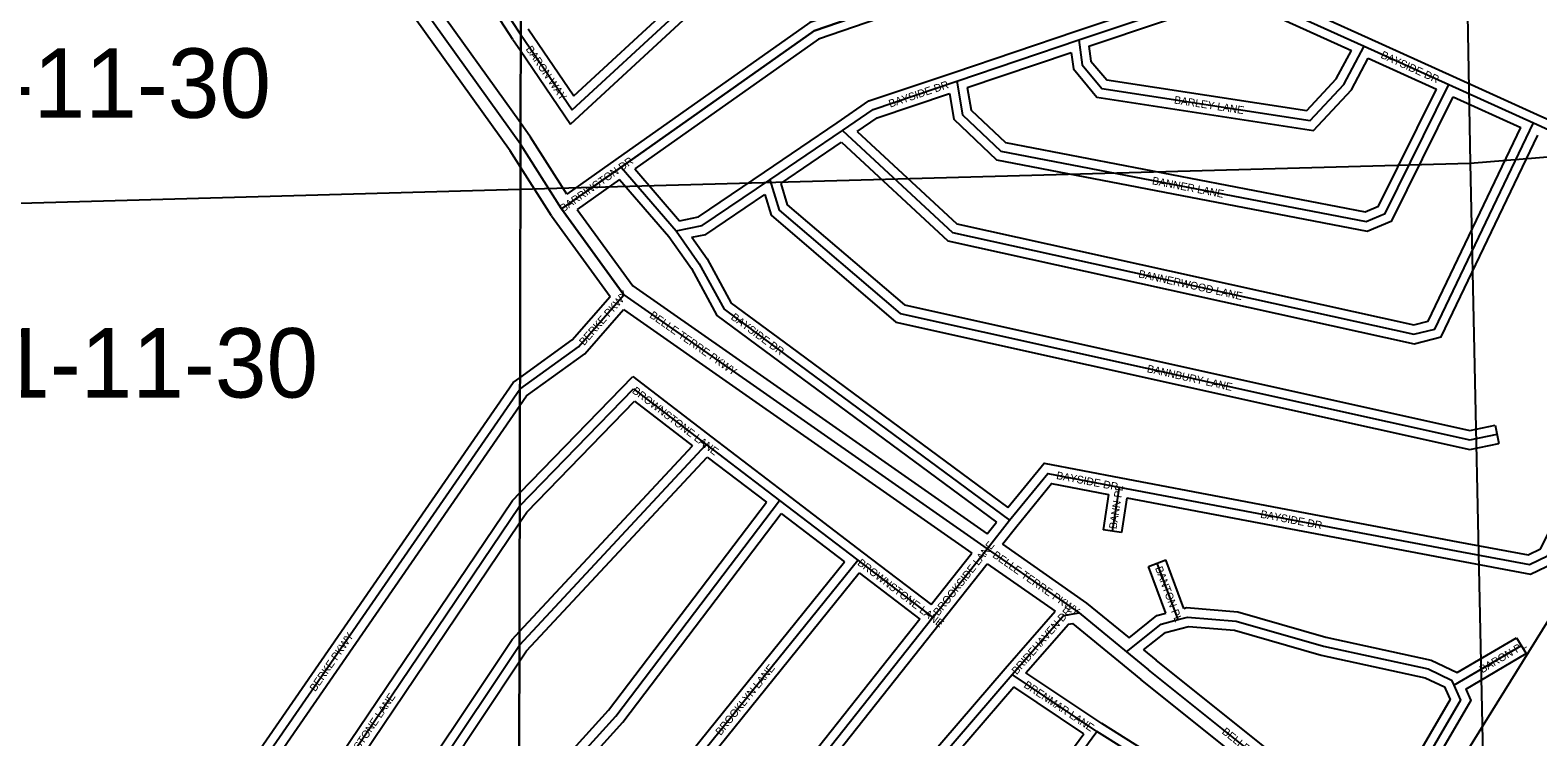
# Model space of a CAD drawing. Extents: x 457167 to 656239, y 1787309 to 1969297.
# Drawn here: x 575173 to 580059, y 1901511 to 1903802 of the extents above; entities that cross this region are included whole.
import ezdxf

# ---------------------------------------------------------------- set-up
doc = ezdxf.new("R2010")
doc.units = 0
for name, color, linetype in [('Level 1', 7, 'Continuous'), ('Level 2', 7, 'Continuous'), ('Level 22', 7, 'Continuous'), ('Level 23', 7, 'Continuous'), ('Level 31', 7, 'Continuous'), ('Level 32', 7, 'Continuous'), ('Level 34', 7, 'Continuous'), ('Level 5', 7, 'Continuous'), ('Level 63', 7, 'Continuous'), ('Level 8', 7, 'Continuous')]:
    doc.layers.add(name, color=color, linetype=linetype)

msp = doc.modelspace()

# ---------------------------------------------------------------- linework, layer by layer
at = {"layer": 'Level 1'}
for p, q in [((579742.085, 1908632.671), (579839.839, 1903370.74)), ((579839.839, 1903370.74), (585092.812, 1903792.198)), ((576761.793, 1903285.897), (579839.839, 1903370.74)), ((579839.839, 1903370.74), (579953.491, 1898090.679)), ((574605.324, 1903226.441), (576761.794, 1903285.897))]:
    msp.add_line(p, q, dxfattribs=at)
at = {"layer": 'Level 22'}
for p, q in [((576895.451, 1903222.175), (576762.107, 1903432.573)), ((576895.451, 1903222.175), (577097.685, 1902944.282)), ((577097.685, 1902944.282), (577526.868, 1902644.09)), ((577526.868, 1902644.09), (578274.779, 1902121.044)), ((578274.779, 1902121.044), (578572.552, 1901912.778)), ((578572.552, 1901912.778), (578726.164, 1901787)), ((578726.164, 1901787), (578797.257, 1901728.668)), ((579526.324, 1901146.414), (578797.257, 1901728.668))]:
    msp.add_line(p, q, dxfattribs=at)
msp.add_lwpolyline([(576762.108, 1903432.573), (576762.062, 1903432.646), (576018.801, 1904469.171)], dxfattribs=at)
at = {"layer": 'Level 23'}
for p, q in [((576762.255, 1903501.021), (576067.672, 1904469.661)), ((576862.353, 1903199.676), (576761.948, 1903358.101)), ((576945.827, 1903220.931), (577126.093, 1902973.227)), ((576862.353, 1903199.675), (577052.586, 1902938.275)), ((577126.093, 1902973.227), (577549.794, 1902676.868)), ((577095.932, 1902896.694), (577503.942, 1902611.311)), ((577549.792, 1902676.87), (578274.888, 1902169.779)), ((577503.944, 1902611.309), (578225.297, 1902106.836)), ((578324.133, 1902135.337), (578596.721, 1901944.688)), ((578274.551, 1902072.389), (578494.65, 1901918.451)), ((578596.721, 1901944.688), (578734.366, 1901831.983)), ((578550.892, 1901878.814), (578700.824, 1901756.05)), ((578781.8, 1901793.092), (578822.219, 1901759.925)), ((578700.793, 1901756.076), (578772.295, 1901697.411)), ((579522.983, 1901200.275), (578822.219, 1901759.925)), ((579501.363, 1901115.157), (578772.295, 1901697.411))]:
    msp.add_line(p, q, dxfattribs=at)
for points in [[(576761.949, 1903358.101), (576728.889, 1903410.266), (575986.294, 1904445.861)], [(576912.128, 1903270.584), (576795.234, 1903455.026), (576762.254, 1903501.021)]]:
    msp.add_lwpolyline(points, dxfattribs=at)
at = {"layer": 'Level 31'}
for p, q in [((576762.825, 1903788.651), (576708.639, 1903871.312)), ((576762.825, 1903788.651), (576762.87, 1903788.583)), ((576762.869, 1903788.583), (576929.835, 1903543.196)), ((578176.229, 1903636.184), (578571.349, 1903769.9)), ((579496.73, 1903749.786), (579771.144, 1903625.216)), ((579771.144, 1903625.216), (580044.925, 1903501.014)), ((577570.257, 1903316.735), (577805.849, 1903476.965)), ((580044.925, 1903501.014), (580249.785, 1903408.227)), ((577088.713, 1903358.126), (576895.451, 1903222.175)), ((577088.713, 1903358.126), (577266.619, 1903151.197)), ((576950.132, 1902775.505), (577097.685, 1902944.282)), ((576760.408, 1902638.125), (576950.132, 1902775.505)), ((577619.607, 1902750.803), (578347.14, 1902213.256)), ((576759.596, 1902258.863), (577128.827, 1902638.757)), ((577128.827, 1902638.757), (577364.337, 1902458.615)), ((576758.632, 1901808.314), (577364.337, 1902458.615)), ((577364.337, 1902458.615), (577601.439, 1902277.744)), ((578702.48, 1902320.876), (578680.245, 1902178.011)), ((578702.48, 1902320.876), (579794.104, 1902114.238)), ((577601.439, 1902277.744), (577855.046, 1902084.111)), ((578274.779, 1902121.044), (578347.14, 1902213.256)), ((578098.5, 1901898.14), (578274.779, 1902121.044)), ((577855.046, 1902084.111), (578098.5, 1901898.14)), ((578893.927, 1901891.378), (578825.954, 1902074.068)), ((578098.5, 1901898.14), (576755.194, 1900201.761)), ((579787.166, 1901678.246), (580005.842, 1901806.846)), ((578104.81, 1901421.391), (578355.31, 1901712.868)), ((578630.248, 1901529.016), (578355.31, 1901712.868)), ((578896.639, 1901361.91), (578630.248, 1901529.016))]:
    msp.add_line(p, q, dxfattribs=at)
for points in [[(576929.835, 1903543.196), (577272.576, 1903859.196), (577634.824, 1904082.428), (579216.047, 1904682.749)], [(579123.345, 1904283.663), (577714.337, 1903799.346), (577088.713, 1903358.126)], [(578571.349, 1903769.9), (579076.537, 1903940.481), (579496.73, 1903749.786)], [(578571.349, 1903769.9), (578582.624, 1903689.148), (578646.364, 1903612.286), (579321.384, 1903509.056), (579430.668, 1903625.922), (579496.73, 1903749.786)], [(577805.849, 1903476.965), (577905.18, 1903545.119), (578176.229, 1903636.184)], [(578176.229, 1903636.184), (578194.758, 1903527.78), (578319.446, 1903409.333), (579502.868, 1903181.402), (579564.596, 1903207.456), (579771.144, 1903625.216)], [(577805.849, 1903476.965), (578162.164, 1903146.388), (579657.89, 1902815.984), (579725.323, 1902832.936), (580044.925, 1903501.014)], [(577266.619, 1903151.197), (577351.538, 1903168.107), (577570.257, 1903316.735)], [(577570.257, 1903316.735), (577600.887, 1903218.85), (577992.8, 1902883.469), (579839.033, 1902473.423), (579927.134, 1902491.787)], [(579794.104, 1902114.238), (580031.815, 1902069.383), (580090.372, 1902097.991), (580656.652, 1903224.119)], [(577266.619, 1903151.197), (577341.739, 1903044.854), (577422.174, 1902897.044), (577619.607, 1902750.803)], [(575525.5, 1900849.819), (576760.362, 1902638.091), (576760.409, 1902638.125)], [(578347.14, 1902213.256), (578471.445, 1902364.997), (578702.48, 1902320.876)], [(575721.383, 1900720.301), (576759.55, 1902258.815), (576759.597, 1902258.863)], [(576757.398, 1901231.583), (577070.93, 1901578.136), (577601.439, 1902277.744)], [(576756.227, 1900684.316), (577105.319, 1901154.784), (577855.046, 1902084.111)], [(578355.31, 1901712.868), (578522.304, 1901904.52), (578572.552, 1901912.778)], [(578726.164, 1901787), (578838.578, 1901876.947), (578893.927, 1901891.378)], [(578893.927, 1901891.378), (578923.829, 1901899.679), (579081.809, 1901886.621), (579364.908, 1901804.941), (579703.979, 1901731.509), (579779.571, 1901695.353), (579787.166, 1901678.246)], [(575937.587, 1900577.285), (576758.586, 1901808.264), (576758.633, 1901808.314)], [(579787.166, 1901678.246), (579808.369, 1901630.565), (579526.324, 1901146.414)], [(578399.312, 1897827.994), (578358.147, 1898211.721), (578334.807, 1899212.148), (578293.659, 1899603.876), (578227.277, 1899787.292), (578078.661, 1900779.62), (578630.248, 1901529.016)]]:
    msp.add_lwpolyline(points, dxfattribs=at)
at = {"layer": 'Level 32'}
for p, q in [((576738.021, 1903771.773), (576683.549, 1903854.865)), ((576787.627, 1903805.526), (576935.072, 1903588.83)), ((578166.612, 1903664.601), (578561.732, 1903798.317)), ((576738.021, 1903771.773), (576762.755, 1903735.421)), ((579509.131, 1903777.104), (579783.544, 1903652.534)), ((576762.754, 1903735.421), (576924.6, 1903497.562)), ((578210.118, 1903615.981), (578546.647, 1903729.867)), ((579509.958, 1903710.835), (579730.509, 1903610.716)), ((579783.538, 1903652.537), (580057.319, 1903528.334)), ((579785.177, 1903585.906), (580004.65, 1903486.341)), ((577553.385, 1903341.541), (577788.978, 1903501.771)), ((580057.302, 1903528.341), (580262.163, 1903435.556)), ((577605.538, 1903304.447), (577802.964, 1903438.719)), ((577071.452, 1903382.664), (576912.128, 1903270.585)), ((577083.71, 1903317.926), (576945.827, 1903220.931)), ((577083.71, 1903317.926), (577242.94, 1903132.721)), ((577132.992, 1903352.641), (577277.945, 1903184.041)), ((576929.784, 1902797.811), (577052.586, 1902938.276)), ((576970.48, 1902753.198), (577095.932, 1902896.694)), ((576760.487, 1902675.222), (576929.784, 1902797.81)), ((577637.435, 1902774.931), (578342.018, 1902254.342)), ((577601.779, 1902726.674), (578304.473, 1902207.48)), ((576759.689, 1902302.001), (577125.887, 1902678.776)), ((577125.887, 1902678.776), (577382.564, 1902482.444)), ((575567.581, 1900857.959), (576760.295, 1902585.197)), ((577131.768, 1902598.736), (577319.854, 1902454.87)), ((577382.533, 1902482.467), (577619.634, 1902301.596)), ((579921.011, 1902521.156), (579933.255, 1902462.417)), ((576758.726, 1901852.432), (577319.853, 1902454.87)), ((577367.759, 1902418.271), (577559.459, 1902272.035)), ((578708.06, 1902350.352), (579799.683, 1902143.715)), ((577619.644, 1902301.589), (577873.252, 1902107.956)), ((578668.379, 1902296.844), (578650.602, 1902182.624)), ((578727.358, 1902285.632), (578709.889, 1902173.396)), ((578727.358, 1902285.632), (579788.524, 1902084.761)), ((577607.158, 1902235.632), (577812.349, 1902078.966)), ((575763.189, 1900728.617), (576759.481, 1902205.079)), ((578274.889, 1902169.778), (578304.474, 1902207.479)), ((578324.133, 1902135.338), (578370.548, 1902194.486)), ((578709.889, 1902173.396), (578650.602, 1902182.624)), ((577873.258, 1902107.952), (578093.269, 1901939.888)), ((578093.269, 1901939.888), (578225.297, 1902106.836)), ((578797.838, 1902063.606), (578854.072, 1902084.529)), ((578912.441, 1901927.652), (578854.072, 1902084.529)), ((577860.053, 1902042.535), (578056.029, 1901892.831)), ((578122.032, 1901879.53), (578274.551, 1902072.389)), ((578854.234, 1901912.031), (578797.838, 1902063.606)), ((578056.029, 1901892.831), (576755.298, 1900250.218)), ((578332.691, 1901732.577), (578494.65, 1901918.451)), ((579798.35, 1901719.626), (579990.634, 1901832.706)), ((579990.634, 1901832.706), (580021.05, 1901780.986)), ((575979.252, 1900585.686), (576758.517, 1901754.092)), ((579825.461, 1901665.961), (580021.05, 1901780.986)), ((578081.226, 1901439.977), (578332.558, 1901732.422)), ((578646.561, 1901554.196), (578400.323, 1901718.858)), ((578128.395, 1901402.805), (578360.735, 1901673.151)), ((578587.484, 1901521.522), (578360.735, 1901673.151)), ((578913.319, 1901386.861), (578646.561, 1901554.196))]:
    msp.add_line(p, q, dxfattribs=at)
for points in [[(576935.072, 1903588.83), (577254.37, 1903883.216), (577621.51, 1904109.464), (579175.083, 1904699.286)], [(576924.6, 1903497.562), (577290.781, 1903835.176), (577648.136, 1904055.393), (579200.725, 1904644.84)], [(579101.083, 1904307.733), (577700.541, 1903826.326), (577071.422, 1903382.644)], [(579122.149, 1904251.527), (577728.132, 1903772.364), (577132.991, 1903352.642)], [(578561.75, 1903798.324), (579078.155, 1903972.692), (579509.128, 1903777.106)], [(578604.499, 1903749.427), (579074.919, 1903908.271), (579455.209, 1903735.684)], [(578604.499, 1903749.427), (578611.158, 1903701.738), (578662.174, 1903640.217), (579310.278, 1903541.104), (579406.056, 1903643.528), (579455.209, 1903735.685)], [(578546.647, 1903729.868), (578554.09, 1903676.558), (578630.552, 1903584.354), (579332.489, 1903477.009), (579455.279, 1903608.317), (579509.958, 1903710.834)], [(577788.876, 1903501.703), (577891.658, 1903572.224), (578166.674, 1903664.623)], [(578210.118, 1903615.981), (578222.649, 1903542.663), (578333.742, 1903437.131), (579499.595, 1903212.585), (579542.649, 1903230.757), (579730.509, 1903610.716)], [(577853.75, 1903473.446), (577918.702, 1903518.013), (578152.562, 1903596.583)], [(578152.563, 1903596.583), (578166.865, 1903512.896), (578305.151, 1903381.535), (579506.141, 1903150.22), (579586.543, 1903184.156), (579785.176, 1903585.907)], [(577802.964, 1903438.719), (578147.735, 1903118.851), (579658.336, 1902785.161), (579746.304, 1902807.276), (580059.31, 1903461.563)], [(577853.75, 1903473.446), (578176.594, 1903173.924), (579657.445, 1902846.806), (579704.341, 1902858.596), (580004.65, 1903486.341)], [(577277.945, 1903184.041), (577339.709, 1903196.342), (577553.395, 1903341.548)], [(577317.764, 1903130.791), (577363.365, 1903139.873), (577553.694, 1903269.206)], [(577553.694, 1903269.206), (577574.83, 1903201.662), (577978.984, 1902855.806), (579838.833, 1902442.736), (579933.255, 1902462.417)], [(577605.538, 1903304.446), (577626.944, 1903236.038), (578006.615, 1902911.132), (579839.232, 1902504.11), (579921.011, 1902521.156)], [(579788.541, 1902084.757), (580036.038, 1902038.056), (580112.63, 1902075.476), (580683.914, 1903211.55)], [(579799.665, 1902143.719), (580027.594, 1902100.71), (580068.114, 1902120.506), (580615.809, 1903209.671)], [(577242.94, 1903132.721), (577316.224, 1903028.975), (577398.992, 1902876.881), (577601.75, 1902726.696)], [(577317.764, 1903130.791), (577367.253, 1903060.732), (577445.357, 1902917.206), (577637.464, 1902774.911)], [(576760.294, 1902585.198), (576782.124, 1902616.811), (576970.481, 1902753.199)], [(575517.55, 1900891.101), (576738.599, 1902659.373), (576760.488, 1902675.222)], [(576759.48, 1902205.079), (576782.924, 1902239.821), (577131.768, 1902598.736)], [(576758.516, 1901754.092), (576782.194, 1901789.596), (577367.759, 1902418.271)], [(578342.017, 1902254.342), (578459.546, 1902397.813), (578708.108, 1902350.344)], [(578370.549, 1902194.487), (578483.345, 1902332.181), (578668.379, 1902296.845)], [(575713.139, 1900761.717), (576736.175, 1902277.809), (576759.69, 1902302.001)], [(576757.279, 1901175.708), (576781.279, 1901213.262), (577094.049, 1901558.973), (577607.158, 1902235.632)], [(576757.494, 1901276.406), (577047.812, 1901597.301), (577559.459, 1902272.035)], [(576756.111, 1900630.161), (576780.712, 1900666.968), (577129.049, 1901136.42), (577860.053, 1902042.535)], [(576756.335, 1900734.808), (577081.588, 1901173.149), (577812.349, 1902078.966)], [(578734.365, 1901831.983), (578824.824, 1901904.366), (578854.233, 1901912.031)], [(578912.441, 1901927.652), (578920.964, 1901930.019), (579087.256, 1901916.274), (579372.249, 1901834.047), (579713.759, 1901760.087), (579798.35, 1901719.626)], [(575929.213, 1900618.795), (576734.976, 1901826.932), (576758.727, 1901852.432)], [(578122.02, 1901879.516), (576779.444, 1900184.058), (576755.079, 1900147.381)], [(578400.323, 1901718.858), (578537.826, 1901876.667), (578550.892, 1901878.814)], [(578781.8, 1901793.092), (578852.331, 1901849.529), (578901.952, 1901862.47)], [(578901.952, 1901862.47), (578926.694, 1901869.339), (579076.361, 1901856.969), (579357.566, 1901775.834), (579694.201, 1901702.931), (579756.642, 1901673.065), (579759.746, 1901666.073)], [(579759.753, 1901666.056), (579774.719, 1901632.402), (579522.982, 1901200.275)], [(579825.461, 1901665.961), (579842.018, 1901628.727), (579570.397, 1901162.466)], [(578366.298, 1897854.489), (578328.184, 1898209.769), (578304.844, 1899210.228), (578264.205, 1899597.106), (578198.05, 1899779.892), (578047.158, 1900787.427), (578587.484, 1901521.522)]]:
    msp.add_lwpolyline(points, dxfattribs=at)
at = {"layer": 'Level 5'}
msp.add_lwpolyline([(579781.515, 1897797.021), (579723.579, 1898180.56), (579657.115, 1898414.045), (579516.342, 1899289.525), (579491.372, 1899306.206), (579491.431, 1899372.887), (579466.46, 1899397.937), (579292.464, 1900423.501), (579292.662, 1900598.566), (580094.305, 1901889.851), (580395.051, 1902498.077), (580770.839, 1903097.903), (580954.725, 1903547.876), (581105.063, 1903839.483), (581221.933, 1903972.737), (581455.514, 1904147.532), (581572.482, 1904389.189)], dxfattribs=at)
at = {"layer": 'Level 63'}
for points in [[(536942.563, 1878385.707), (576708.29, 1878279.4), (576805.546, 1923734.416), (537088.612, 1923840.983), (536942.563, 1878385.707)], [(576708.289, 1878279.4), (616473.709, 1878215.526), (616521.962, 1923670.374), (576805.545, 1923734.416), (576708.289, 1878279.4)]]:
    msp.add_lwpolyline(points, dxfattribs=at)
at = {"layer": 'Level 8'}
for points in [[(576760.407, 1902637.979), (576760.561, 1902638.201), (576950.562, 1902775.206), (577097.561, 1902944.211), (576895.555, 1903222.216), (577088.556, 1903358.221), (577714.559, 1903799.235), (579123.571, 1904283.253), (579627.58, 1904067.251), (579905.585, 1903948.25), (580158.59, 1903839.248), (580371.594, 1903753.247), (580476.596, 1903708.246), (580654.6, 1903589.245), (580776.603, 1903508.243), (580855.604, 1903522.244), (581021.603, 1903747.251), (581164.601, 1904057.259), (581201.598, 1904303.265), (581569.602, 1904383.269), (581585.601, 1904475.271), (581660.601, 1904558.273)], [(574682.604, 1896492.027), (574673.596, 1897036.04), (574664.592, 1897331.047), (574662.592, 1897383.048), (574658.59, 1897520.051), (574709.564, 1899549.101), (574718.563, 1899631.103), (575373.562, 1900630.136), (575525.562, 1900850.143), (576760.408, 1902637.979)]]:
    msp.add_lwpolyline(points, dxfattribs=at)

# ---------------------------------------------------------------- texts
at = {"layer": 'Level 2'}
for s, p in [('02-11-30', (574749.36, 1903517.657)), ('11-11-30', (574902.122, 1902610.941))]:
    msp.add_text(s, height=225, dxfattribs=at).set_placement(p)
at = {"layer": 'Level 34'}
for s, height, rotation, p in [('BARON WAY', 25, 304.231964, (576778.221, 1903740.386)), ('BAYSIDE DR', 25, 335.584228, (579547.894, 1903712.833)), ('BAYSIDE DR', 25, 18.570414, (577960.491, 1903550.516)), ('BARLEY LANE', 25, 351.305056, (578879.241, 1903564.027)), ('BARRINGTON DR', 25, 35.124156, (576901.125, 1903210.884)), ('BANNER LANE', 25, 349.097928, (578807.659, 1903302.573)), ('BANNERWOOD LANE', 25, 347.543306, (578763.4, 1903000.775)), ('BERKE PKWY', 25, 48.837542, (576968.639, 1902777.685)), ('BELLE TERRE PKWY', 25, 325.02885, (577178.519, 1902872.49)), ('BAYSIDE DR', 24.9992, 323.472078, (577442.082, 1902866.743)), ('BANNBURY LANE', 25, 347.477756, (578790.988, 1902693.389)), ('BROWNSTONE LANE', 25, 322.587506, (577121.909, 1902628.311)), ('BAYSIDE DR', 25, 349.187908, (578497.377, 1902347.32)), ('BANN PL', 25, 81.152953, (578693.759, 1902183.566)), ('BAYSIDE DR', 25, 349.280883, (579158.698, 1902221.795)), ('BROOKSIDE LANE', 25, 51.66125, (578117.024, 1901901.415)), ('BROWNSTONE LANE', 25, 322.623925, (577852.049, 1902070.671)), ('BELLE TERRE PKWY', 25, 325.030531, (578289.904, 1902095.211)), ('BANTON PL', 25, 290.407933, (578818.407, 1902058.508)), ('BRIDEHAVEN DR', 25, 48.932386, (578370.329, 1901711.078)), ('BERKE PKWY', 25, 55.372747, (576097.377, 1901655.991)), ('BARON PL', 25, 30.458411, (579879.3, 1901716.936)), ('BROOKLYN LANE', 25, 51.104525, (577411.003, 1901513.791)), ('BROWNSTONE LANE', 25, 55.988222, (576168.378, 1901360.381)), ('BRENMAR LANE', 25, 326.228875, (578391.184, 1901673.842)), ('BELLE TERRE PKWY', 25, 321.387961, (579033.274, 1901524.181))]:
    msp.add_text(s, height=height, rotation=rotation, dxfattribs=at).set_placement(p)

doc.saveas('drawing.dxf')
